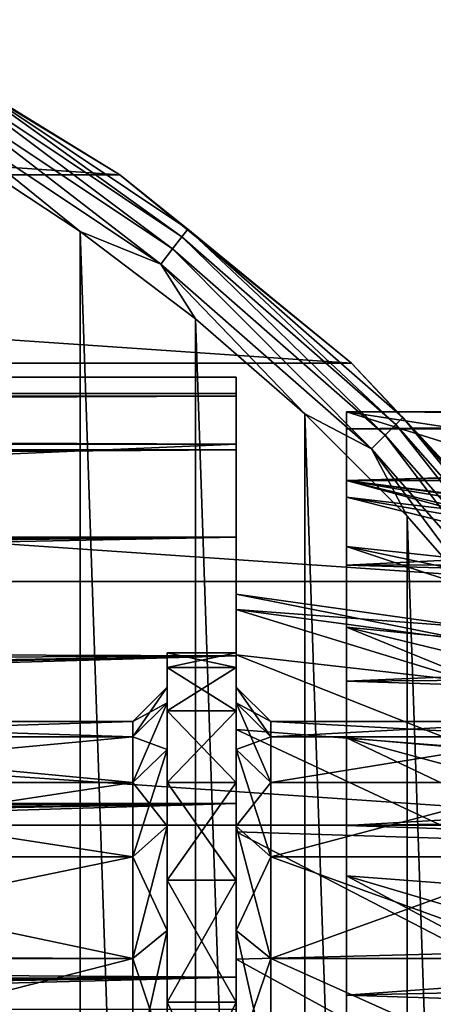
# Model space of a CAD drawing. Header units: millimetres. Extents: x -182 to 217, y -96 to 236.
# Tile 285 of 458: x 17 to 23, y 14 to 28. Entities that reach past the tile are written whole.
import ezdxf

# ---------------------------------------------------------------- set-up
doc = ezdxf.new("R2010")
doc.units = ezdxf.units.MM
doc.header["$LTSCALE"] = 52.148148
for name, color, linetype in [('1', 7, 'CONTINUOUS'), ('2', 7, 'CONTINUOUS'), ('213', 7, 'CONTINUOUS'), ('226', 7, 'CONTINUOUS'), ('227', 7, 'CONTINUOUS'), ('228', 7, 'CONTINUOUS'), ('233', 7, 'CONTINUOUS'), ('234', 7, 'CONTINUOUS'), ('235', 7, 'CONTINUOUS'), ('390', 7, 'CONTINUOUS'), ('391', 7, 'CONTINUOUS'), ('395', 7, 'CONTINUOUS'), ('396', 7, 'CONTINUOUS'), ('399', 7, 'CONTINUOUS'), ('400', 7, 'CONTINUOUS'), ('401', 7, 'CONTINUOUS'), ('575', 7, 'CONTINUOUS'), ('576', 7, 'CONTINUOUS'), ('577', 7, 'CONTINUOUS'), ('579', 7, 'CONTINUOUS'), ('610', 7, 'CONTINUOUS'), ('704', 7, 'CONTINUOUS'), ('705', 7, 'CONTINUOUS'), ('706', 7, 'CONTINUOUS'), ('713', 7, 'CONTINUOUS'), ('738', 7, 'CONTINUOUS')]:
    doc.layers.add(name, color=color, linetype=linetype)

msp = doc.modelspace()

# ---------------------------------------------------------------- linework, layer by layer
at = {"layer": '1', "color": 7, "linetype": 'CONTINUOUS', "true_color": 0xaaaaaa}
for points in [[(20, 13.821, -33.932), (-170, 13.821, -33.932), (20, 22.027, -6.618), (20, 13.821, -33.932)], [(20, 22.027, -6.618), (-170, 13.821, -33.932), (-170, 22.027, -6.618), (20, 22.027, -6.618)]]:
    msp.add_3dface(points, dxfattribs=at)
at = {"layer": '2', "color": 7, "linetype": 'CONTINUOUS', "true_color": 0xaaaaaa}
for points in [[(20, 23, 0.142), (20, 22.766, -3.274), (-170, 23, 0.142), (20, 23, 0.142)], [(-170, 23, 0.142), (20, 22.766, -3.274), (-170, 22.766, -3.274), (-170, 23, 0.142)], [(20, 22.724, 3.555), (20, 23, 0.142), (-170, 22.724, 3.555), (20, 22.724, 3.555)], [(-170, 22.724, 3.555), (20, 23, 0.142), (-170, 23, 0.142), (-170, 22.724, 3.555)], [(20, 22.027, -6.618), (-170, 22.027, -6.618), (-170, 22.766, -3.274), (20, 22.027, -6.618)], [(20, 22.766, -3.274), (20, 22.027, -6.618), (-170, 22.766, -3.274), (20, 22.766, -3.274)], [(20, 21.944, 6.889), (20, 22.724, 3.555), (-170, 21.944, 6.889), (20, 21.944, 6.889)], [(-170, 21.944, 6.889), (20, 22.724, 3.555), (-170, 22.724, 3.555), (-170, 21.944, 6.889)], [(20, 20.678, 10.07), (20, 21.944, 6.889), (-170, 20.678, 10.07), (20, 20.678, 10.07)], [(-170, 20.678, 10.07), (20, 21.944, 6.889), (-170, 21.944, 6.889), (-170, 20.678, 10.07)], [(20, 20.678, 10.07), (-170, 20.678, 10.07), (-75, 20.326, 10.764), (20, 20.678, 10.07)], [(-69.931, 20.299, 10.814), (20, 20.678, 10.07), (-75, 20.326, 10.764), (-69.931, 20.299, 10.814)], [(-64.836, 20.219, 10.964), (20, 20.678, 10.07), (-69.931, 20.299, 10.814), (-64.836, 20.219, 10.964)], [(-59.688, 20.081, 11.214), (20, 20.678, 10.07), (-64.836, 20.219, 10.964), (-59.688, 20.081, 11.214)], [(-54.452, 19.881, 11.565), (20, 20.678, 10.07), (-59.688, 20.081, 11.214), (-54.452, 19.881, 11.565)], [(-53.182, 19.211, 12.647), (20, 20.678, 10.07), (-54.452, 19.881, 11.565), (-53.182, 19.211, 12.647)], [(20, 18.954, 13.029), (20, 20.678, 10.07), (-53.182, 19.211, 12.647), (20, 18.954, 13.029)], [(-52.122, 18.581, 13.555), (20, 18.954, 13.029), (-53.182, 19.211, 12.647), (-52.122, 18.581, 13.555)], [(-50.951, 17.774, 14.598), (20, 18.954, 13.029), (-52.122, 18.581, 13.555), (-50.951, 17.774, 14.598)], [(-50.53, 17.441, 14.993), (20, 18.954, 13.029), (-50.951, 17.774, 14.598), (-50.53, 17.441, 14.993)], [(-49.92, 16.904, 15.597), (20, 18.954, 13.029), (-50.53, 17.441, 14.993), (-49.92, 16.904, 15.597)], [(20, 16.81, 15.698), (20, 18.954, 13.029), (-49.92, 16.904, 15.597), (20, 16.81, 15.698)], [(-49.476, 16.455, 16.07), (20, 16.81, 15.698), (-49.92, 16.904, 15.597), (-49.476, 16.455, 16.07)], [(-49.002, 15.895, 16.624), (20, 16.81, 15.698), (-49.476, 16.455, 16.07), (-49.002, 15.895, 16.624)], [(-48.76, 15.562, 16.936), (20, 16.81, 15.698), (-49.002, 15.895, 16.624), (-48.76, 15.562, 16.936)], [(-48.283, 14.732, 17.662), (20, 16.81, 15.698), (-48.76, 15.562, 16.936), (-48.283, 14.732, 17.662)], [(20, 14.293, 18.02), (20, 16.81, 15.698), (-48.283, 14.732, 17.662), (20, 14.293, 18.02)], [(-48.008, 14.004, 18.245), (20, 14.293, 18.02), (-48.283, 14.732, 17.662), (-48.008, 14.004, 18.245)], [(-47.923, 13.667, 18.499), (20, 14.293, 18.02), (-48.008, 14.004, 18.245), (-47.923, 13.667, 18.499)], [(-47.857, 13.274, 18.783), (20, 14.293, 18.02), (-47.923, 13.667, 18.499), (-47.857, 13.274, 18.783)], [(-47.824, 12.527, 19.289), (20, 14.293, 18.02), (-47.857, 13.274, 18.783), (-47.824, 12.527, 19.289)], [(20, 11.459, 19.942), (20, 14.293, 18.02), (-47.824, 12.527, 19.289), (20, 11.459, 19.942)]]:
    msp.add_3dface(points, dxfattribs=at)
at = {"layer": '213', "color": 7, "linetype": 'CONTINUOUS', "true_color": 0xaaaaaa}
for points in [[(20, 22.766, -3.274), (20, 23, 0.142), (20, 19.628, -2.958), (20, 22.766, -3.274)], [(20, 23, 0.142), (20, 22.724, 3.555), (20, 19.628, 2.958), (20, 23, 0.142)], [(20, 19.628, -2.958), (20, 23, 0.142), (20, 19.85), (20, 19.628, -2.958)], [(20, 19.85), (20, 23, 0.142), (20, 19.628, 2.958), (20, 19.85)], [(20, 22.027, -6.618), (20, 22.766, -3.274), (20, 18.968, -5.851), (20, 22.027, -6.618)], [(20, 18.968, -5.851), (20, 22.766, -3.274), (20, 19.628, -2.958), (20, 18.968, -5.851)], [(20, 22.724, 3.555), (20, 21.944, 6.889), (20, 18.968, 5.851), (20, 22.724, 3.555)], [(20, 19.628, 2.958), (20, 22.724, 3.555), (20, 18.968, 5.851), (20, 19.628, 2.958)], [(20, 13.821, -33.932), (20, 22.027, -6.618), (20, 12.376, -15.519), (20, 13.821, -33.932)], [(20, 12.376, -15.519), (20, 22.027, -6.618), (20, 14.551, -13.501), (20, 12.376, -15.519)], [(20, 14.551, -13.501), (20, 22.027, -6.618), (20, 16.401, -11.182), (20, 14.551, -13.501)], [(20, 16.401, -11.182), (20, 22.027, -6.618), (20, 17.884, -8.613), (20, 16.401, -11.182)], [(20, 17.884, -8.613), (20, 22.027, -6.618), (20, 18.968, -5.851), (20, 17.884, -8.613)], [(20, 21.944, 6.889), (20, 20.678, 10.07), (20, 17.884, 8.613), (20, 21.944, 6.889)], [(20, 18.968, 5.851), (20, 21.944, 6.889), (20, 17.884, 8.613), (20, 18.968, 5.851)], [(20, 20.678, 10.07), (20, 18.954, 13.029), (20, 16.401, 11.182), (20, 20.678, 10.07)], [(20, 17.884, 8.613), (20, 20.678, 10.07), (20, 16.401, 11.182), (20, 17.884, 8.613)], [(20, 18.954, 13.029), (20, 16.81, 15.698), (20, 14.551, 13.501), (20, 18.954, 13.029)], [(20, 16.401, 11.182), (20, 18.954, 13.029), (20, 14.551, 13.501), (20, 16.401, 11.182)], [(20, 16.81, 15.698), (20, 14.293, 18.02), (20, 9.925, 17.191), (20, 16.81, 15.698)], [(20, 14.551, 13.501), (20, 16.81, 15.698), (20, 12.376, 15.519), (20, 14.551, 13.501)], [(20, 12.376, 15.519), (20, 16.81, 15.698), (20, 9.925, 17.191), (20, 12.376, 15.519)], [(20, 14.293, 18.02), (20, 11.459, 19.942), (20, 7.252, 18.478), (20, 14.293, 18.02)], [(20, 9.925, 17.191), (20, 14.293, 18.02), (20, 7.252, 18.478), (20, 9.925, 17.191)]]:
    msp.add_3dface(points, dxfattribs=at)
at = {"layer": '226', "color": 7, "linetype": 'CONTINUOUS', "true_color": 0xaaaaaa}
for points in [[(11.5, 18), (11.5, 17.78, -2.804), (18.5, 18), (11.5, 18)], [(18.5, 18), (11.5, 17.78, -2.804), (18.5, 17.778, -2.816), (18.5, 18)], [(11.5, 17.78, -2.804), (11.5, 17.126, -5.54), (18.5, 17.778, -2.816), (11.5, 17.78, -2.804)], [(18.5, 17.778, -2.816), (11.5, 17.126, -5.54), (18.5, 17.119, -5.562), (18.5, 17.778, -2.816)], [(11.5, 17.126, -5.54), (11.5, 16.054, -8.14), (18.5, 17.119, -5.562), (11.5, 17.126, -5.54)], [(18.5, 17.119, -5.562), (11.5, 16.054, -8.14), (18.5, 16.038, -8.172), (18.5, 17.119, -5.562)], [(11.5, 16.054, -8.14), (11.5, 14.59, -10.541), (18.5, 16.038, -8.172), (11.5, 16.054, -8.14)], [(18.5, 16.038, -8.172), (11.5, 14.59, -10.541), (18.5, 14.562, -10.58), (18.5, 16.038, -8.172)], [(11.5, 14.59, -10.541), (11.5, 12.77, -12.686), (18.5, 14.562, -10.58), (11.5, 14.59, -10.541)], [(18.5, 14.562, -10.58), (11.5, 12.77, -12.686), (18.5, 12.728, -12.728), (18.5, 14.562, -10.58)]]:
    msp.add_3dface(points, dxfattribs=at)
at = {"layer": '227', "color": 7, "linetype": 'CONTINUOUS', "true_color": 0xaaaaaa}
for points in [[(19, 19), (19, 18.788, 2.832), (19, 18.5), (19, 19)], [(19, 18.788, -2.832), (19, 19), (19, 18.272, -2.894), (19, 18.788, -2.832)], [(19, 18.272, -2.894), (19, 19), (19, 18.5), (19, 18.272, -2.894)], [(19, 18.788, 2.832), (19, 18.156, 5.6), (19, 18.272, 2.894), (19, 18.788, 2.832)], [(19, 18.5), (19, 18.788, 2.832), (19, 18.272, 2.894), (19, 18.5)], [(19, 18.156, -5.6), (19, 18.788, -2.832), (19, 18.272, -2.894), (19, 18.156, -5.6)], [(19, 18.272, 2.894), (19, 18.156, 5.6), (19, 17.595, 5.717), (19, 18.272, 2.894)], [(19, 17.595, -5.717), (19, 18.156, -5.6), (19, 18.272, -2.894), (19, 17.595, -5.717)], [(19, 18.156, 5.6), (19, 17.118, 8.244), (19, 17.595, 5.717), (19, 18.156, 5.6)], [(19, 17.118, -8.244), (19, 18.156, -5.6), (19, 17.595, -5.717), (19, 17.118, -8.244)], [(19, 17.595, 5.717), (19, 17.118, 8.244), (19, 16.484, 8.399), (19, 17.595, 5.717)], [(19, 16.484, -8.399), (19, 17.118, -8.244), (19, 17.595, -5.717), (19, 16.484, -8.399)], [(19, 17.118, 8.244), (19, 15.698, 10.703), (19, 16.484, 8.399), (19, 17.118, 8.244)], [(19, 15.698, -10.703), (19, 17.118, -8.244), (19, 16.484, -8.399), (19, 15.698, -10.703)], [(19, 16.484, 8.399), (19, 15.698, 10.703), (19, 14.967, 10.874), (19, 16.484, 8.399)], [(19, 14.967, -10.874), (19, 15.698, -10.703), (19, 16.484, -8.399), (19, 14.967, -10.874)], [(19, 15.698, 10.703), (19, 13.928, 12.923), (19, 14.967, 10.874), (19, 15.698, 10.703)], [(19, 13.928, -12.923), (19, 15.698, -10.703), (19, 14.967, -10.874), (19, 13.928, -12.923)], [(19, 14.967, 10.874), (19, 13.928, 12.923), (19, 13.081, 13.081), (19, 14.967, 10.874)], [(19, 13.081, -13.081), (19, 13.928, -12.923), (19, 14.967, -10.874), (19, 13.081, -13.081)], [(19, 13.928, 12.923), (19, 11.846, 14.855), (19, 13.081, 13.081), (19, 13.928, 12.923)], [(19, 11.846, -14.855), (19, 13.928, -12.923), (19, 13.081, -13.081), (19, 11.846, -14.855)]]:
    msp.add_3dface(points, dxfattribs=at)
at = {"layer": '228', "color": 7, "linetype": 'CONTINUOUS', "true_color": 0xaaaaaa}
for points in [[(19, 19), (19, 18.788, -2.832), (20, 19), (19, 19)], [(20, 19), (19, 18.788, -2.832), (20, 18.788, -2.832), (20, 19)], [(19, 18.788, -2.832), (19, 18.156, -5.6), (20, 18.788, -2.832), (19, 18.788, -2.832)], [(20, 18.788, -2.832), (19, 18.156, -5.6), (20, 18.156, -5.6), (20, 18.788, -2.832)], [(19, 18.156, -5.6), (19, 17.118, -8.244), (20, 18.156, -5.6), (19, 18.156, -5.6)], [(20, 18.156, -5.6), (19, 17.118, -8.244), (20, 17.118, -8.244), (20, 18.156, -5.6)], [(19, 17.118, -8.244), (19, 15.698, -10.703), (20, 17.118, -8.244), (19, 17.118, -8.244)], [(20, 17.118, -8.244), (19, 15.698, -10.703), (20, 15.699, -10.703), (20, 17.118, -8.244)], [(19, 15.698, -10.703), (19, 13.928, -12.923), (20, 15.699, -10.703), (19, 15.698, -10.703)], [(20, 15.699, -10.703), (19, 13.928, -12.923), (20, 13.928, -12.923), (20, 15.699, -10.703)], [(19, 13.928, -12.923), (19, 11.846, -14.855), (20, 13.928, -12.923), (19, 13.928, -12.923)], [(20, 13.928, -12.923), (19, 11.846, -14.855), (20, 11.846, -14.855), (20, 13.928, -12.923)]]:
    msp.add_3dface(points, dxfattribs=at)
at = {"layer": '233', "color": 7, "linetype": 'CONTINUOUS', "true_color": 0xaaaaaa}
for points in [[(19, 18.788, 2.832), (19, 19), (20, 18.788, 2.832), (19, 18.788, 2.832)], [(19, 19), (20, 19), (20, 18.788, 2.832), (19, 19)], [(19, 18.156, 5.6), (19, 18.788, 2.832), (20, 18.156, 5.6), (19, 18.156, 5.6)], [(20, 18.156, 5.6), (19, 18.788, 2.832), (20, 18.788, 2.832), (20, 18.156, 5.6)], [(19, 17.118, 8.244), (19, 18.156, 5.6), (20, 17.118, 8.244), (19, 17.118, 8.244)], [(20, 17.118, 8.244), (19, 18.156, 5.6), (20, 18.156, 5.6), (20, 17.118, 8.244)], [(19, 15.698, 10.703), (19, 17.118, 8.244), (20, 15.699, 10.703), (19, 15.698, 10.703)], [(20, 15.699, 10.703), (19, 17.118, 8.244), (20, 17.118, 8.244), (20, 15.699, 10.703)], [(20, 13.928, 12.923), (19, 15.698, 10.703), (20, 15.699, 10.703), (20, 13.928, 12.923)], [(19, 13.928, 12.923), (19, 15.698, 10.703), (20, 13.928, 12.923), (19, 13.928, 12.923)], [(19, 11.846, 14.855), (19, 13.928, 12.923), (20, 11.846, 14.855), (19, 11.846, 14.855)], [(20, 11.846, 14.855), (19, 13.928, 12.923), (20, 13.928, 12.923), (20, 11.846, 14.855)]]:
    msp.add_3dface(points, dxfattribs=at)
at = {"layer": '234', "color": 7, "linetype": 'CONTINUOUS', "true_color": 0xaaaaaa}
for points in [[(18.5, 18), (18.5, 17.778, -2.816), (19, 18.5), (18.5, 18)], [(18.5, 17.778, -2.816), (19, 18.272, -2.894), (19, 18.5), (18.5, 17.778, -2.816)], [(18.5, 17.778, -2.816), (18.5, 17.119, -5.562), (19, 18.272, -2.894), (18.5, 17.778, -2.816)], [(18.5, 17.119, -5.562), (19, 17.595, -5.717), (19, 18.272, -2.894), (18.5, 17.119, -5.562)], [(18.5, 17.119, -5.562), (18.5, 16.038, -8.172), (19, 17.595, -5.717), (18.5, 17.119, -5.562)], [(18.5, 16.038, -8.172), (19, 16.484, -8.399), (19, 17.595, -5.717), (18.5, 16.038, -8.172)], [(18.5, 16.038, -8.172), (18.5, 14.562, -10.58), (19, 16.484, -8.399), (18.5, 16.038, -8.172)], [(18.5, 14.562, -10.58), (19, 14.967, -10.874), (19, 16.484, -8.399), (18.5, 14.562, -10.58)], [(18.5, 14.562, -10.58), (18.5, 12.728, -12.728), (19, 14.967, -10.874), (18.5, 14.562, -10.58)], [(18.5, 12.728, -12.728), (19, 13.081, -13.081), (19, 14.967, -10.874), (18.5, 12.728, -12.728)]]:
    msp.add_3dface(points, dxfattribs=at)
at = {"layer": '235', "color": 7, "linetype": 'CONTINUOUS', "true_color": 0xaaaaaa}
for points in [[(18.5, 18), (19, 18.5), (19, 18.272, 2.894), (18.5, 18)], [(18.5, 18), (19, 18.272, 2.894), (18.5, 17.778, 2.816), (18.5, 18)], [(19, 18.272, 2.894), (19, 17.595, 5.717), (18.5, 17.778, 2.816), (19, 18.272, 2.894)], [(18.5, 17.778, 2.816), (19, 17.595, 5.717), (18.5, 17.119, 5.562), (18.5, 17.778, 2.816)], [(19, 17.595, 5.717), (19, 16.484, 8.399), (18.5, 17.119, 5.562), (19, 17.595, 5.717)], [(18.5, 17.119, 5.562), (19, 16.484, 8.399), (18.5, 16.038, 8.172), (18.5, 17.119, 5.562)], [(19, 16.484, 8.399), (19, 14.967, 10.874), (18.5, 16.038, 8.172), (19, 16.484, 8.399)], [(18.5, 16.038, 8.172), (19, 14.967, 10.874), (18.5, 14.562, 10.58), (18.5, 16.038, 8.172)], [(19, 14.967, 10.874), (19, 13.081, 13.081), (18.5, 14.562, 10.58), (19, 14.967, 10.874)], [(18.5, 14.562, 10.58), (19, 13.081, 13.081), (18.5, 12.728, 12.728), (18.5, 14.562, 10.58)]]:
    msp.add_3dface(points, dxfattribs=at)
at = {"layer": '390', "color": 7, "linetype": 'CONTINUOUS', "true_color": 0xaaaaaa}
for points in [[(20, 19), (20, 18.788, -2.832), (20, 18.5), (20, 19)], [(20, 18.788, 2.832), (20, 19), (20, 18.272, 2.894), (20, 18.788, 2.832)], [(20, 19), (20, 18.5), (20, 18.272, 2.894), (20, 19)], [(20, 18.788, -2.832), (20, 18.156, -5.6), (20, 18.272, -2.894), (20, 18.788, -2.832)], [(20, 18.5), (20, 18.788, -2.832), (20, 18.272, -2.894), (20, 18.5)], [(20, 18.156, 5.6), (20, 18.788, 2.832), (20, 18.272, 2.894), (20, 18.156, 5.6)], [(20, 18.272, -2.894), (20, 18.156, -5.6), (20, 17.595, -5.717), (20, 18.272, -2.894)], [(20, 17.595, 5.717), (20, 18.156, 5.6), (20, 18.272, 2.894), (20, 17.595, 5.717)], [(20, 18.156, -5.6), (20, 17.118, -8.244), (20, 17.595, -5.717), (20, 18.156, -5.6)], [(20, 17.118, 8.244), (20, 18.156, 5.6), (20, 17.595, 5.717), (20, 17.118, 8.244)], [(20, 17.595, -5.717), (20, 17.118, -8.244), (20, 16.484, -8.399), (20, 17.595, -5.717)], [(20, 16.484, 8.399), (20, 17.118, 8.244), (20, 17.595, 5.717), (20, 16.484, 8.399)], [(20, 17.118, -8.244), (20, 15.699, -10.703), (20, 16.484, -8.399), (20, 17.118, -8.244)], [(20, 15.699, 10.703), (20, 17.118, 8.244), (20, 16.484, 8.399), (20, 15.699, 10.703)], [(20, 16.484, -8.399), (20, 15.699, -10.703), (20, 14.967, -10.874), (20, 16.484, -8.399)], [(20, 14.967, 10.874), (20, 15.699, 10.703), (20, 16.484, 8.399), (20, 14.967, 10.874)], [(20, 15.699, -10.703), (20, 13.928, -12.923), (20, 14.967, -10.874), (20, 15.699, -10.703)], [(20, 13.928, 12.923), (20, 15.699, 10.703), (20, 14.967, 10.874), (20, 13.928, 12.923)], [(20, 14.967, -10.874), (20, 13.928, -12.923), (20, 13.081, -13.082), (20, 14.967, -10.874)], [(20, 13.081, 13.082), (20, 13.928, 12.923), (20, 14.967, 10.874), (20, 13.081, 13.082)], [(20, 13.928, -12.923), (20, 11.846, -14.855), (20, 13.081, -13.082), (20, 13.928, -12.923)], [(20, 11.846, 14.855), (20, 13.928, 12.923), (20, 13.081, 13.082), (20, 11.846, 14.855)]]:
    msp.add_3dface(points, dxfattribs=at)
at = {"layer": '391', "color": 7, "linetype": 'CONTINUOUS', "true_color": 0xaaaaaa}
for points in [[(20, 19.85), (20, 19.628, 2.958), (23.403, 19.37), (20, 19.85)], [(20, 19.628, 2.958), (20, 18.968, 5.851), (23.403, 18.585, 5.457), (20, 19.628, 2.958)], [(23.403, 19.37), (20, 19.628, 2.958), (23.403, 19.173, 2.757), (23.403, 19.37)], [(23.403, 19.173, 2.757), (20, 19.628, 2.958), (23.403, 18.585, 5.457), (23.403, 19.173, 2.757)], [(20, 18.968, 5.851), (20, 17.884, 8.613), (23.403, 17.62, 8.047), (20, 18.968, 5.851)], [(23.403, 18.585, 5.457), (20, 18.968, 5.851), (23.403, 17.62, 8.047), (23.403, 18.585, 5.457)], [(20, 17.884, 8.613), (20, 16.401, 11.182), (23.403, 16.295, 10.472), (20, 17.884, 8.613)], [(23.403, 17.62, 8.047), (20, 17.884, 8.613), (23.403, 16.295, 10.472), (23.403, 17.62, 8.047)], [(20, 16.401, 11.182), (20, 14.551, 13.501), (23.403, 14.639, 12.685), (20, 16.401, 11.182)], [(23.403, 16.295, 10.472), (20, 16.401, 11.182), (23.403, 14.639, 12.685), (23.403, 16.295, 10.472)], [(23.403, 14.639, 12.685), (20, 14.551, 13.501), (23.403, 12.685, 14.639), (23.403, 14.639, 12.685)], [(20, 14.551, 13.501), (20, 12.376, 15.519), (23.403, 12.685, 14.639), (20, 14.551, 13.501)]]:
    msp.add_3dface(points, dxfattribs=at)
at = {"layer": '395', "color": 7, "linetype": 'CONTINUOUS', "true_color": 0xaaaaaa}
for points in [[(24.582, 18), (24.582, 17.778, 2.816), (20.5, 18), (24.582, 18)], [(20.5, 18), (24.582, 17.778, 2.816), (20.5, 17.778, 2.816), (20.5, 18)], [(24.582, 17.778, 2.816), (24.582, 17.119, 5.562), (20.5, 17.119, 5.562), (24.582, 17.778, 2.816)], [(20.5, 17.778, 2.816), (24.582, 17.778, 2.816), (20.5, 17.119, 5.562), (20.5, 17.778, 2.816)], [(24.582, 17.119, 5.562), (24.582, 16.038, 8.172), (20.5, 16.038, 8.172), (24.582, 17.119, 5.562)], [(20.5, 17.119, 5.562), (24.582, 17.119, 5.562), (20.5, 16.038, 8.172), (20.5, 17.119, 5.562)], [(24.582, 16.038, 8.172), (24.582, 14.562, 10.58), (20.5, 16.038, 8.172), (24.582, 16.038, 8.172)], [(20.5, 16.038, 8.172), (24.582, 14.562, 10.58), (20.5, 14.562, 10.58), (20.5, 16.038, 8.172)], [(24.582, 14.562, 10.58), (24.582, 12.728, 12.728), (20.5, 14.562, 10.58), (24.582, 14.562, 10.58)], [(20.5, 14.562, 10.58), (24.582, 12.728, 12.728), (20.5, 12.728, 12.728), (20.5, 14.562, 10.58)]]:
    msp.add_3dface(points, dxfattribs=at)
at = {"layer": '396', "color": 7, "linetype": 'CONTINUOUS', "true_color": 0xaaaaaa}
for points in [[(20, 19.628, -2.958), (20, 19.85), (23.403, 19.173, -2.757), (20, 19.628, -2.958)], [(20, 19.85), (23.403, 19.37), (23.403, 19.173, -2.757), (20, 19.85)], [(20, 18.968, -5.851), (20, 19.628, -2.958), (23.403, 18.585, -5.457), (20, 18.968, -5.851)], [(23.403, 18.585, -5.457), (20, 19.628, -2.958), (23.403, 19.173, -2.757), (23.403, 18.585, -5.457)], [(20, 17.884, -8.613), (20, 18.968, -5.851), (23.403, 17.62, -8.047), (20, 17.884, -8.613)], [(23.403, 17.62, -8.047), (20, 18.968, -5.851), (23.403, 18.585, -5.457), (23.403, 17.62, -8.047)], [(20, 16.401, -11.182), (20, 17.884, -8.613), (23.403, 16.295, -10.472), (20, 16.401, -11.182)], [(23.403, 16.295, -10.472), (20, 17.884, -8.613), (23.403, 17.62, -8.047), (23.403, 16.295, -10.472)], [(20, 14.551, -13.501), (20, 16.401, -11.182), (23.403, 14.639, -12.685), (20, 14.551, -13.501)], [(23.403, 14.639, -12.685), (20, 16.401, -11.182), (23.403, 16.295, -10.472), (23.403, 14.639, -12.685)], [(23.403, 12.685, -14.639), (20, 14.551, -13.501), (23.403, 14.639, -12.685), (23.403, 12.685, -14.639)], [(20, 12.376, -15.519), (20, 14.551, -13.501), (23.403, 12.685, -14.639), (20, 12.376, -15.519)]]:
    msp.add_3dface(points, dxfattribs=at)
at = {"layer": '399', "color": 7, "linetype": 'CONTINUOUS', "true_color": 0xaaaaaa}
for points in [[(24.582, 18), (20.5, 18), (20.5, 17.778, -2.816), (24.582, 18)], [(24.582, 17.778, -2.816), (24.582, 18), (20.5, 17.778, -2.816), (24.582, 17.778, -2.816)], [(24.582, 17.119, -5.562), (24.582, 17.778, -2.816), (20.5, 17.119, -5.562), (24.582, 17.119, -5.562)], [(20.5, 17.119, -5.562), (24.582, 17.778, -2.816), (20.5, 17.778, -2.816), (20.5, 17.119, -5.562)], [(24.582, 16.038, -8.172), (24.582, 17.119, -5.562), (20.5, 16.038, -8.172), (24.582, 16.038, -8.172)], [(20.5, 16.038, -8.172), (24.582, 17.119, -5.562), (20.5, 17.119, -5.562), (20.5, 16.038, -8.172)], [(24.582, 14.562, -10.58), (24.582, 16.038, -8.172), (20.5, 14.562, -10.58), (24.582, 14.562, -10.58)], [(20.5, 14.562, -10.58), (24.582, 16.038, -8.172), (20.5, 16.038, -8.172), (20.5, 14.562, -10.58)], [(24.582, 12.728, -12.728), (24.582, 14.562, -10.58), (20.5, 14.562, -10.58), (24.582, 12.728, -12.728)], [(20.5, 12.728, -12.728), (24.582, 12.728, -12.728), (20.5, 14.562, -10.58), (20.5, 12.728, -12.728)]]:
    msp.add_3dface(points, dxfattribs=at)
at = {"layer": '400', "color": 7, "linetype": 'CONTINUOUS', "true_color": 0xaaaaaa}
for points in [[(20, 18.5), (20, 18.272, -2.894), (20.5, 18), (20, 18.5)], [(20, 18.272, -2.894), (20, 17.595, -5.717), (20.5, 17.778, -2.816), (20, 18.272, -2.894)], [(20.5, 18), (20, 18.272, -2.894), (20.5, 17.778, -2.816), (20.5, 18)], [(20, 17.595, -5.717), (20.5, 17.119, -5.562), (20.5, 17.778, -2.816), (20, 17.595, -5.717)], [(20, 17.595, -5.717), (20, 16.484, -8.399), (20.5, 17.119, -5.562), (20, 17.595, -5.717)], [(20, 16.484, -8.399), (20.5, 16.038, -8.172), (20.5, 17.119, -5.562), (20, 16.484, -8.399)], [(20, 16.484, -8.399), (20, 14.967, -10.874), (20.5, 16.038, -8.172), (20, 16.484, -8.399)], [(20, 14.967, -10.874), (20.5, 14.562, -10.58), (20.5, 16.038, -8.172), (20, 14.967, -10.874)], [(20, 14.967, -10.874), (20, 13.081, -13.082), (20.5, 14.562, -10.58), (20, 14.967, -10.874)], [(20, 13.081, -13.082), (20.5, 12.728, -12.728), (20.5, 14.562, -10.58), (20, 13.081, -13.082)]]:
    msp.add_3dface(points, dxfattribs=at)
at = {"layer": '401', "color": 7, "linetype": 'CONTINUOUS', "true_color": 0xaaaaaa}
for points in [[(20, 18.272, 2.894), (20, 18.5), (20.5, 17.778, 2.816), (20, 18.272, 2.894)], [(20, 18.5), (20.5, 18), (20.5, 17.778, 2.816), (20, 18.5)], [(20, 17.595, 5.717), (20, 18.272, 2.894), (20.5, 17.119, 5.562), (20, 17.595, 5.717)], [(20, 18.272, 2.894), (20.5, 17.778, 2.816), (20.5, 17.119, 5.562), (20, 18.272, 2.894)], [(20, 16.484, 8.399), (20, 17.595, 5.717), (20.5, 16.038, 8.172), (20, 16.484, 8.399)], [(20, 17.595, 5.717), (20.5, 17.119, 5.562), (20.5, 16.038, 8.172), (20, 17.595, 5.717)], [(20, 14.967, 10.874), (20, 16.484, 8.399), (20.5, 14.562, 10.58), (20, 14.967, 10.874)], [(20, 16.484, 8.399), (20.5, 16.038, 8.172), (20.5, 14.562, 10.58), (20, 16.484, 8.399)], [(20, 13.081, 13.082), (20, 14.967, 10.874), (20.5, 12.728, 12.728), (20, 13.081, 13.082)], [(20, 14.967, 10.874), (20.5, 14.562, 10.58), (20.5, 12.728, 12.728), (20, 14.967, 10.874)]]:
    msp.add_3dface(points, dxfattribs=at)
at = {"layer": '575', "color": 7, "linetype": 'CONTINUOUS', "true_color": 0xaaaaaa}
for points in [[(15.982, -26.271, -49.5), (17.738, -25.118, -49.5), (15.982, 26.271, -49.5), (15.982, -26.271, -49.5)], [(15.982, 26.271, -49.5), (17.738, -25.118, -49.5), (17.738, 25.118, -49.5), (15.982, 26.271, -49.5)], [(17.738, -25.118, -49.5), (19.411, -23.849, -49.5), (17.738, 25.118, -49.5), (17.738, -25.118, -49.5)], [(17.738, 25.118, -49.5), (19.411, -23.849, -49.5), (19.411, 23.849, -49.5), (17.738, 25.118, -49.5)], [(19.411, -23.849, -49.5), (20.994, -22.468, -49.5), (19.411, 23.849, -49.5), (19.411, -23.849, -49.5)], [(19.411, 23.849, -49.5), (20.994, -22.468, -49.5), (20.994, 22.468, -49.5), (19.411, 23.849, -49.5)], [(20.994, -22.468, -49.5), (22.479, -20.983, -49.5), (20.994, 22.468, -49.5), (20.994, -22.468, -49.5)], [(20.994, 22.468, -49.5), (22.479, -20.983, -49.5), (22.479, 20.983, -49.5), (20.994, 22.468, -49.5)], [(22.479, -20.983, -49.5), (23.859, -19.399, -49.5), (22.479, 20.983, -49.5), (22.479, -20.983, -49.5)], [(22.479, 20.983, -49.5), (23.859, -19.399, -49.5), (23.859, 19.399, -49.5), (22.479, 20.983, -49.5)]]:
    msp.add_3dface(points, dxfattribs=at)
at = {"layer": '576', "color": 7, "linetype": 'CONTINUOUS', "true_color": 0xaaaaaa}
for points in [[(-14.607, 28.19, -69.5), (18.31, 25.939, -69.5), (-18.31, 25.939, -69.5), (-14.607, 28.19, -69.5)], [(14.607, 28.19, -69.5), (18.31, 25.939, -69.5), (-14.607, 28.19, -69.5), (14.607, 28.19, -69.5)], [(-18.31, 25.939, -69.5), (21.671, 23.204, -69.5), (-21.671, 23.204, -69.5), (-18.31, 25.939, -69.5)], [(18.31, 25.939, -69.5), (21.671, 23.204, -69.5), (-18.31, 25.939, -69.5), (18.31, 25.939, -69.5)], [(-21.671, 23.204, -69.5), (24.629, 20.037, -69.5), (-24.629, 20.037, -69.5), (-21.671, 23.204, -69.5)], [(21.671, 23.204, -69.5), (24.629, 20.037, -69.5), (-21.671, 23.204, -69.5), (21.671, 23.204, -69.5)], [(-24.629, 20.037, -69.5), (27.128, 16.497, -69.5), (-27.128, 16.497, -69.5), (-24.629, 20.037, -69.5)], [(24.629, 20.037, -69.5), (27.128, 16.497, -69.5), (-24.629, 20.037, -69.5), (24.629, 20.037, -69.5)], [(-27.128, 16.497, -69.5), (29.122, 12.649, -69.5), (-29.122, 12.649, -69.5), (-27.128, 16.497, -69.5)], [(27.128, 16.497, -69.5), (29.122, 12.649, -69.5), (-27.128, 16.497, -69.5), (27.128, 16.497, -69.5)]]:
    msp.add_3dface(points, dxfattribs=at)
at = {"layer": '577', "color": 7, "linetype": 'CONTINUOUS', "true_color": 0xaaaaaa}
for points in [[(18.31, 25.939, -69.5), (14.607, 28.19, -69.5), (18.31, 25.939, -50.5), (18.31, 25.939, -69.5)], [(18.31, 25.939, -50.5), (14.607, 28.19, -69.5), (14.607, 28.19, -50.5), (18.31, 25.939, -50.5)], [(21.671, 23.204, -69.5), (18.31, 25.939, -69.5), (21.671, 23.204, -50.5), (21.671, 23.204, -69.5)], [(21.671, 23.204, -50.5), (18.31, 25.939, -69.5), (18.31, 25.939, -50.5), (21.671, 23.204, -50.5)], [(24.629, 20.037, -69.5), (21.671, 23.204, -69.5), (24.629, 20.037, -50.5), (24.629, 20.037, -69.5)], [(24.629, 20.037, -50.5), (21.671, 23.204, -69.5), (21.671, 23.204, -50.5), (24.629, 20.037, -50.5)]]:
    msp.add_3dface(points, dxfattribs=at)
at = {"layer": '579', "color": 7, "linetype": 'CONTINUOUS', "true_color": 0xaaaaaa}
for points in [[(18.31, 25.939, -50.5), (14.607, 28.19, -50.5), (15.851, 27.454, -50.192), (18.31, 25.939, -50.5)], [(15.78, 27.331, -49.913), (19.212, 25.038, -49.913), (15.851, 27.454, -50.192), (15.78, 27.331, -49.913)], [(18.31, 25.939, -50.5), (15.851, 27.454, -50.192), (19.299, 25.15, -50.192), (18.31, 25.939, -50.5)], [(15.851, 27.454, -50.192), (19.212, 25.038, -49.913), (19.299, 25.15, -50.192), (15.851, 27.454, -50.192)], [(15.669, 27.14, -49.691), (19.077, 24.862, -49.691), (15.78, 27.331, -49.913), (15.669, 27.14, -49.691)], [(15.78, 27.331, -49.913), (19.077, 24.862, -49.691), (19.212, 25.038, -49.913), (15.78, 27.331, -49.913)], [(15.53, 26.898, -49.549), (18.908, 24.641, -49.549), (15.669, 27.14, -49.691), (15.53, 26.898, -49.549)], [(15.669, 27.14, -49.691), (18.908, 24.641, -49.549), (19.077, 24.862, -49.691), (15.669, 27.14, -49.691)], [(15.982, 26.271, -49.5), (17.738, 25.118, -49.5), (15.53, 26.898, -49.549), (15.982, 26.271, -49.5)], [(15.53, 26.898, -49.549), (17.738, 25.118, -49.5), (18.908, 24.641, -49.549), (15.53, 26.898, -49.549)], [(21.671, 23.204, -50.5), (18.31, 25.939, -50.5), (19.299, 25.15, -50.192), (21.671, 23.204, -50.5)], [(17.738, 25.118, -49.5), (19.411, 23.849, -49.5), (18.908, 24.641, -49.549), (17.738, 25.118, -49.5)], [(19.077, 24.862, -49.691), (22.159, 22.159, -49.691), (19.212, 25.038, -49.913), (19.077, 24.862, -49.691)], [(19.212, 25.038, -49.913), (22.316, 22.316, -49.913), (19.299, 25.15, -50.192), (19.212, 25.038, -49.913)], [(19.212, 25.038, -49.913), (22.159, 22.159, -49.691), (22.316, 22.316, -49.913), (19.212, 25.038, -49.913)], [(21.671, 23.204, -50.5), (19.299, 25.15, -50.192), (22.416, 22.416, -50.192), (21.671, 23.204, -50.5)], [(19.299, 25.15, -50.192), (22.316, 22.316, -49.913), (22.416, 22.416, -50.192), (19.299, 25.15, -50.192)], [(18.908, 24.641, -49.549), (21.962, 21.962, -49.549), (19.077, 24.862, -49.691), (18.908, 24.641, -49.549)], [(19.077, 24.862, -49.691), (21.962, 21.962, -49.549), (22.159, 22.159, -49.691), (19.077, 24.862, -49.691)], [(19.411, 23.849, -49.5), (20.994, 22.468, -49.5), (18.908, 24.641, -49.549), (19.411, 23.849, -49.5)], [(18.908, 24.641, -49.549), (20.994, 22.468, -49.5), (21.962, 21.962, -49.549), (18.908, 24.641, -49.549)], [(24.629, 20.037, -50.5), (21.671, 23.204, -50.5), (22.416, 22.416, -50.192), (24.629, 20.037, -50.5)], [(20.994, 22.468, -49.5), (22.479, 20.983, -49.5), (21.962, 21.962, -49.549), (20.994, 22.468, -49.5)], [(22.159, 22.159, -49.691), (24.862, 19.077, -49.691), (22.316, 22.316, -49.913), (22.159, 22.159, -49.691)], [(22.316, 22.316, -49.913), (25.038, 19.212, -49.913), (22.416, 22.416, -50.192), (22.316, 22.316, -49.913)], [(22.316, 22.316, -49.913), (24.862, 19.077, -49.691), (25.038, 19.212, -49.913), (22.316, 22.316, -49.913)], [(24.629, 20.037, -50.5), (22.416, 22.416, -50.192), (25.15, 19.299, -50.192), (24.629, 20.037, -50.5)], [(22.416, 22.416, -50.192), (25.038, 19.212, -49.913), (25.15, 19.299, -50.192), (22.416, 22.416, -50.192)], [(21.962, 21.962, -49.549), (24.641, 18.908, -49.549), (22.159, 22.159, -49.691), (21.962, 21.962, -49.549)], [(22.159, 22.159, -49.691), (24.641, 18.908, -49.549), (24.862, 19.077, -49.691), (22.159, 22.159, -49.691)], [(22.479, 20.983, -49.5), (23.859, 19.399, -49.5), (21.962, 21.962, -49.549), (22.479, 20.983, -49.5)], [(21.962, 21.962, -49.549), (23.859, 19.399, -49.5), (24.641, 18.908, -49.549), (21.962, 21.962, -49.549)]]:
    msp.add_3dface(points, dxfattribs=at)
at = {"layer": '610', "color": 7, "linetype": 'CONTINUOUS', "true_color": 0xaaaaaa}
for points in [[(11.5, 17.778, 2.816), (11.5, 18), (18.5, 17.778, 2.816), (11.5, 17.778, 2.816)], [(11.5, 18), (18.5, 18), (18.5, 17.778, 2.816), (11.5, 18)], [(11.5, 17.119, 5.562), (11.5, 17.778, 2.816), (18.5, 17.119, 5.562), (11.5, 17.119, 5.562)], [(11.5, 17.778, 2.816), (18.5, 17.778, 2.816), (18.5, 17.119, 5.562), (11.5, 17.778, 2.816)], [(11.5, 16.038, 8.172), (11.5, 17.119, 5.562), (18.5, 16.038, 8.172), (11.5, 16.038, 8.172)], [(11.5, 17.119, 5.562), (18.5, 17.119, 5.562), (18.5, 16.038, 8.172), (11.5, 17.119, 5.562)], [(11.5, 14.562, 10.58), (11.5, 16.038, 8.172), (18.5, 14.562, 10.58), (11.5, 14.562, 10.58)], [(11.5, 16.038, 8.172), (18.5, 16.038, 8.172), (18.5, 14.562, 10.58), (11.5, 16.038, 8.172)], [(11.5, 12.728, 12.728), (11.5, 14.562, 10.58), (18.5, 12.728, 12.728), (11.5, 12.728, 12.728)], [(11.5, 14.562, 10.58), (18.5, 14.562, 10.58), (18.5, 12.728, 12.728), (11.5, 14.562, 10.58)]]:
    msp.add_3dface(points, dxfattribs=at)
at = {"layer": '704', "color": 7, "linetype": 'CONTINUOUS', "true_color": 0xaaaaaa}
for points in [[(21.6, 22.5, 0), (21.6, 21.5, 0), (21.6, 22.249, 3.354), (21.6, 22.5, 0)], [(21.6, 22.249, 3.354), (21.6, 21.5, 0), (21.6, 21.5, 6.632), (21.6, 22.249, 3.354)], [(21.6, 21.5, 6.632), (21.6, 21.5, 0), (21.6, 21.26, 3.204), (21.6, 21.5, 6.632)], [(21.6, 20.272, 9.763), (21.6, 21.5, 6.632), (21.6, 20.545, 6.337), (21.6, 20.272, 9.763)], [(21.6, 20.545, 6.337), (21.6, 21.5, 6.632), (21.6, 21.26, 3.204), (21.6, 20.545, 6.337)], [(21.6, 19.371, 9.329), (21.6, 20.272, 9.763), (21.6, 20.545, 6.337), (21.6, 19.371, 9.329)], [(21.6, 18.59, 12.675), (21.6, 20.272, 9.763), (21.6, 19.371, 9.329), (21.6, 18.59, 12.675)], [(21.6, 17.764, 12.112), (21.6, 18.59, 12.675), (21.6, 19.371, 9.329), (21.6, 17.764, 12.112)], [(21.6, 16.493, 15.304), (21.6, 18.59, 12.675), (21.6, 17.764, 12.112), (21.6, 16.493, 15.304)], [(21.6, 15.76, 14.624), (21.6, 16.493, 15.304), (21.6, 17.764, 12.112), (21.6, 15.76, 14.624)], [(21.6, 14.028, 17.591), (21.6, 16.493, 15.304), (21.6, 15.76, 14.624), (21.6, 14.028, 17.591)], [(21.6, 13.405, 16.81), (21.6, 14.028, 17.591), (21.6, 15.76, 14.624), (21.6, 13.405, 16.81)], [(21.6, 11.25, 19.486), (21.6, 14.028, 17.591), (21.6, 13.405, 16.81), (21.6, 11.25, 19.486)]]:
    msp.add_3dface(points, dxfattribs=at)
at = {"layer": '705', "color": 7, "linetype": 'CONTINUOUS', "true_color": 0xaaaaaa}
for points in [[(23.115, 22.264, -3.25), (21.6, 22.5, 0), (51.141, 22.372, -2.393), (23.115, 22.264, -3.25)], [(51.141, 22.372, -2.393), (21.6, 22.5, 0), (47.6, 22.5, 0), (51.141, 22.372, -2.393)]]:
    msp.add_3dface(points, dxfattribs=at)
at = {"layer": '706', "color": 7, "linetype": 'CONTINUOUS', "true_color": 0xaaaaaa}
for points in [[(21.6, 22.5, 0), (21.6, 22.249, 3.354), (47.6, 22.5, 0), (21.6, 22.5, 0)], [(21.6, 22.249, 3.354), (47.6, 22.498, 0.274), (47.6, 22.5, 0), (21.6, 22.249, 3.354)], [(47.6, 22.498, 0.274), (21.6, 22.249, 3.354), (45.938, 22.493, 0.549), (47.6, 22.498, 0.274)], [(45.938, 22.493, 0.549), (21.6, 22.249, 3.354), (45.893, 22.199, 3.666), (45.938, 22.493, 0.549)], [(21.6, 22.249, 3.354), (21.6, 21.5, 6.632), (45.893, 22.199, 3.666), (21.6, 22.249, 3.354)], [(45.893, 22.199, 3.666), (21.6, 21.5, 6.632), (45.76, 21.473, 6.72), (45.893, 22.199, 3.666)], [(21.6, 21.5, 6.632), (21.6, 20.272, 9.763), (45.76, 21.473, 6.72), (21.6, 21.5, 6.632)], [(45.76, 21.473, 6.72), (21.6, 20.272, 9.763), (45.547, 20.322, 9.657), (45.76, 21.473, 6.72)], [(45.547, 20.322, 9.657), (21.6, 20.272, 9.763), (45.415, 19.592, 11.064), (45.547, 20.322, 9.657)], [(21.6, 20.272, 9.763), (21.6, 18.59, 12.675), (45.415, 19.592, 11.064), (21.6, 20.272, 9.763)], [(45.415, 19.592, 11.064), (21.6, 18.59, 12.675), (45.269, 18.762, 12.419), (45.415, 19.592, 11.064)], [(45.269, 18.762, 12.419), (21.6, 18.59, 12.675), (45.113, 17.837, 13.714), (45.269, 18.762, 12.419)], [(21.6, 18.59, 12.675), (21.6, 16.493, 15.304), (45.113, 17.837, 13.714), (21.6, 18.59, 12.675)], [(45.113, 17.837, 13.714), (21.6, 16.493, 15.304), (44.949, 16.821, 14.943), (45.113, 17.837, 13.714)], [(44.949, 16.821, 14.943), (21.6, 16.493, 15.304), (44.782, 15.72, 16.098), (44.949, 16.821, 14.943)], [(21.6, 16.493, 15.304), (21.6, 14.028, 17.591), (44.782, 15.72, 16.098), (21.6, 16.493, 15.304)], [(44.782, 15.72, 16.098), (21.6, 14.028, 17.591), (44.614, 14.539, 17.172), (44.782, 15.72, 16.098)], [(44.614, 14.539, 17.172), (21.6, 14.028, 17.591), (44.449, 13.286, 18.158), (44.614, 14.539, 17.172)], [(21.6, 14.028, 17.591), (21.6, 11.25, 19.486), (44.449, 13.286, 18.158), (21.6, 14.028, 17.591)]]:
    msp.add_3dface(points, dxfattribs=at)
at = {"layer": '713', "color": 7, "linetype": 'CONTINUOUS', "true_color": 0xaaaaaa}
for points in [[(21.6, 21.5, 0), (21.6, 22.5, 0), (24.592, 21.565, -6.417), (21.6, 21.5, 0)], [(21.6, 22.5, 0), (23.115, 22.264, -3.25), (24.592, 21.565, -6.417), (21.6, 22.5, 0)], [(21.6, 21.5, 0), (24.592, 21.565, -6.417), (25.995, 20.431, -9.426), (21.6, 21.5, 0)], [(21.6, 21.5, 0), (25.995, 20.431, -9.426), (22.938, 21.137, -2.869), (21.6, 21.5, 0)]]:
    msp.add_3dface(points, dxfattribs=at)
at = {"layer": '738', "color": 7, "linetype": 'CONTINUOUS', "true_color": 0xaaaaaa}
for points in [[(21.6, 21.26, 3.204), (21.6, 21.5, 0), (26.598, 20.668, 2.889), (21.6, 21.26, 3.204)], [(21.6, 21.5, 0), (26.598, 20.868, -0.247), (26.598, 20.827, 1.325), (21.6, 21.5, 0)], [(26.598, 20.868, -0.247), (21.6, 21.5, 0), (22.938, 21.137, -2.869), (26.598, 20.868, -0.247)], [(21.6, 21.5, 0), (26.598, 20.827, 1.325), (26.598, 20.668, 2.889), (21.6, 21.5, 0)], [(21.6, 20.545, 6.337), (21.6, 21.26, 3.204), (26.598, 20, 5.96), (21.6, 20.545, 6.337)], [(21.6, 21.26, 3.204), (26.598, 20.668, 2.889), (26.598, 20.392, 4.437), (21.6, 21.26, 3.204)], [(21.6, 21.26, 3.204), (26.598, 20.392, 4.437), (26.598, 20, 5.96), (21.6, 21.26, 3.204)], [(21.6, 19.371, 9.329), (21.6, 20.545, 6.337), (26.598, 18.878, 8.895), (21.6, 19.371, 9.329)], [(21.6, 20.545, 6.337), (26.598, 20, 5.96), (26.598, 19.495, 7.449), (21.6, 20.545, 6.337)], [(21.6, 20.545, 6.337), (26.598, 19.495, 7.449), (26.598, 18.878, 8.895), (21.6, 20.545, 6.337)], [(21.6, 17.764, 12.112), (21.6, 19.371, 9.329), (26.598, 17.329, 11.629), (21.6, 17.764, 12.112)], [(21.6, 19.371, 9.329), (26.598, 18.878, 8.895), (26.598, 18.155, 10.291), (21.6, 19.371, 9.329)], [(21.6, 19.371, 9.329), (26.598, 18.155, 10.291), (26.598, 17.329, 11.629), (21.6, 19.371, 9.329)], [(21.6, 15.76, 14.624), (21.6, 17.764, 12.112), (26.598, 15.386, 14.099), (21.6, 15.76, 14.624)], [(21.6, 17.764, 12.112), (26.598, 17.329, 11.629), (26.598, 16.404, 12.901), (21.6, 17.764, 12.112)], [(21.6, 17.764, 12.112), (26.598, 16.404, 12.901), (26.598, 15.386, 14.099), (21.6, 17.764, 12.112)], [(21.6, 13.405, 16.81), (21.6, 15.76, 14.624), (26.598, 13.094, 16.25), (21.6, 13.405, 16.81)], [(21.6, 15.76, 14.624), (26.598, 15.386, 14.099), (26.598, 14.281, 15.218), (21.6, 15.76, 14.624)], [(21.6, 15.76, 14.624), (26.598, 14.281, 15.218), (26.598, 13.094, 16.25), (21.6, 15.76, 14.624)]]:
    msp.add_3dface(points, dxfattribs=at)

doc.saveas('drawing.dxf')
